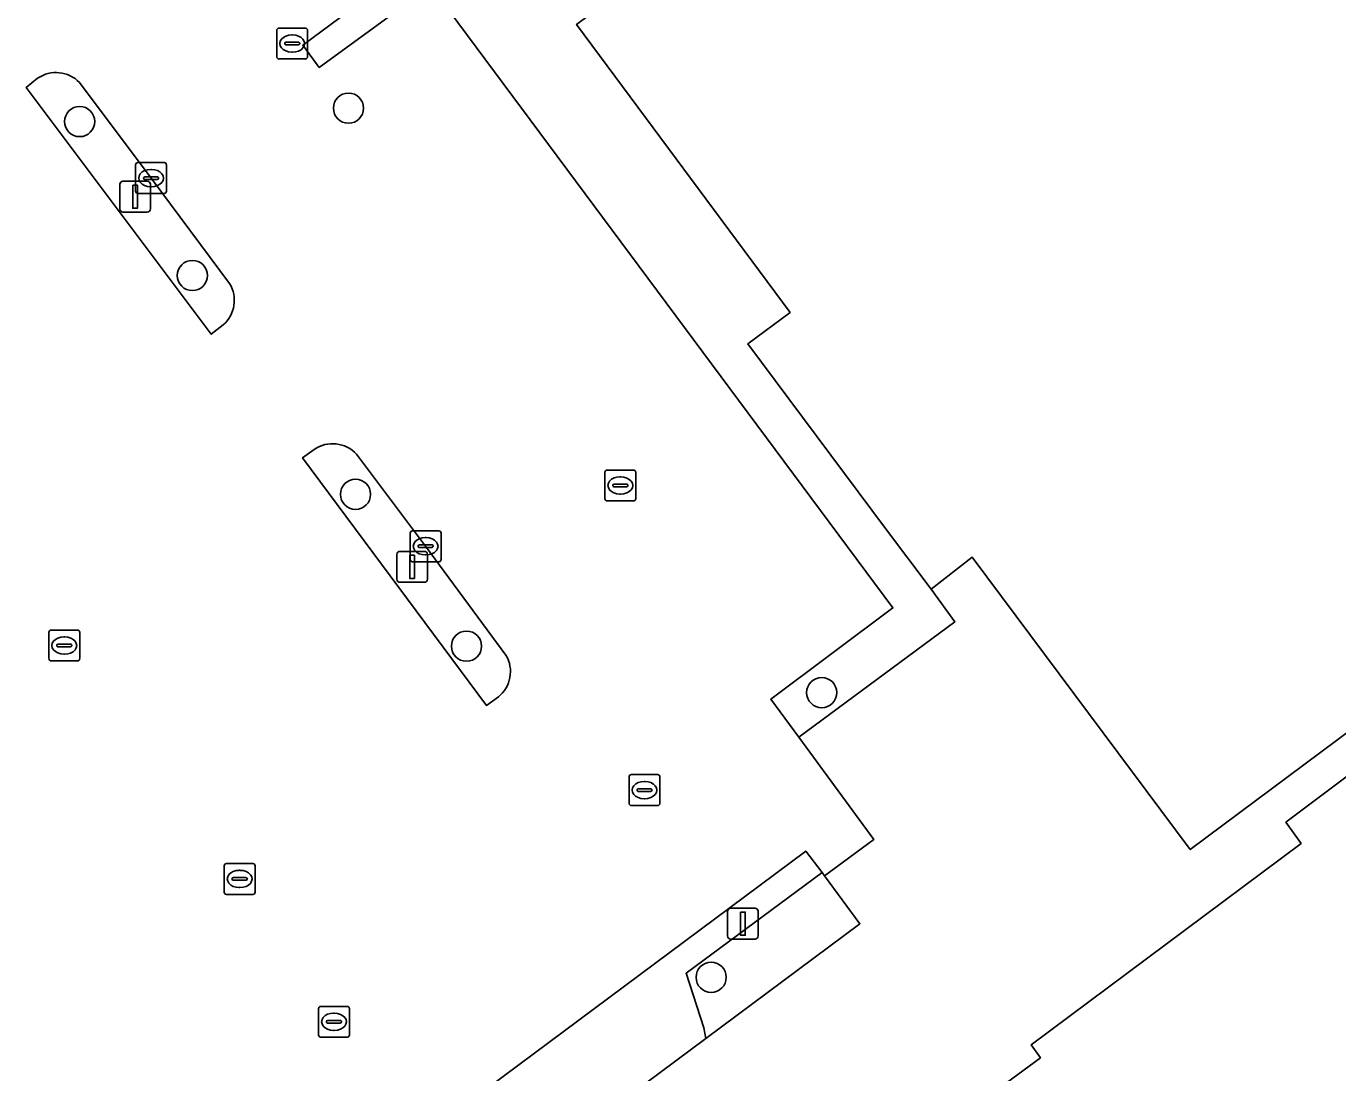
# Model space of a CAD drawing. Extents: x 160663 to 161506, y 382245 to 383291.
# Drawn here: x 161201.1 to 161243.57, y 382615.08 to 382648.97 of the extents above; entities that cross this region are included whole.
import ezdxf

# ---------------------------------------------------------------- set-up
doc = ezdxf.new("R2010")
doc.units = 0
for name, color, linetype in [('IMGEO_Boom', 7, 'Continuous'), ('IMGEO_Groenvoorziening', 7, 'Continuous'), ('IMGEO_Kolk', 7, 'Continuous'), ('IMGEO_Lichtmast', 7, 'Continuous'), ('IMGEO_Pand', 7, 'Continuous'), ('IMGEO_Parkeervlak_open', 7, 'Continuous'), ('IMGEO_Voetpad_open', 7, 'Continuous')]:
    doc.layers.add(name, color=color, linetype=linetype)

msp = doc.modelspace()

# ---------------------------------------------------------------- linework, layer by layer
at = {"layer": 'IMGEO_Boom'}
for centre in [(161211.532, 382646.314), (161202.826, 382645.881), (161206.476, 382640.896), (161211.761, 382633.81), (161215.354, 382628.893), (161226.859, 382627.389), (161223.279, 382618.17)]:
    msp.add_circle(centre, 0.489, dxfattribs=at)
at = {"layer": 'IMGEO_Groenvoorziening'}
for points in [[(161265.679, 382681.484), (161259.639, 382681.111), (161249.065, 382673.234), (161243.677, 382672.487), (161244.61, 382671.104), (161234.224, 382663.365), (161229.957, 382663.107), (161210.053, 382648.353), (161210.587, 382647.633), (161214.197, 382650.277), (161229.164, 382630.131), (161225.212, 382627.179), (161226.116, 382625.944), (161231.168, 382629.677), (161230.398, 382630.741), (161228.922, 382632.698), (161224.468, 382638.688), (161225.833, 382639.701), (161218.919, 382649.028)], [(161201.466, 382647.284), (161201.096, 382646.986)], [(161207.684, 382640.638), (161205.139, 382644.051), (161202.82, 382647.149)], [(161201.096, 382646.986), (161207.086, 382638.995), (161207.479, 382639.294)], [(161210.421, 382635.266), (161210.046, 382634.993)], [(161210.046, 382634.993), (161216.001, 382626.974), (161216.388, 382627.253)], [(161216.633, 382628.601), (161214.032, 382632.127), (161211.795, 382635.11)]]:
    msp.add_lwpolyline(points, dxfattribs=at)
for points in [[(161217.398, 382607.436), (161215.25, 382610.339), (161223.103, 382616.185), (161223.046, 382616.53), (161222.468, 382618.299), (161226.871, 382621.559), (161226.339, 382622.257), (161208.215, 382608.758), (161208.697, 382608.107), (161209.17, 382608.457), (161210.54, 382604.436), (161211.687, 382604.934), (161212.913, 382605.183), (161214.164, 382605.171), (161214.33, 382605.134)], [(161228.097, 382619.903), (161226.951, 382621.454), (161226.871, 382621.559), (161222.468, 382618.299), (161223.046, 382616.53), (161223.103, 382616.185)]]:
    msp.add_lwpolyline(points, close=True, dxfattribs=at)
for centre, radius, start, end in [((161202.063, 382646.417), 1.052, 44.0314, 124.581), ((161206.766, 382640.09), 1.069, 311.8343, 30.8208), ((161211.017, 382634.388), 1.061, 42.8761, 124.169), ((161215.728, 382628.069), 1.05, 308.9626, 30.4352)]:
    msp.add_arc(centre, radius, start, end, dxfattribs=at)
at = {"layer": 'IMGEO_Kolk'}
for p, q in [((161209.209, 382647.981), (161209.209, 382648.833)), ((161209.284, 382648.907), (161210.136, 382648.907)), ((161210.21, 382648.833), (161210.21, 382647.981)), ((161209.468, 382648.401), (161209.468, 382648.413)), ((161209.511, 382648.45), (161209.909, 382648.45)), ((161209.697, 382648.687), (161209.722, 382648.687)), ((161209.952, 382648.413), (161209.952, 382648.401)), ((161209.906, 382648.364), (161209.508, 382648.364)), ((161209.72, 382648.127), (161209.695, 382648.127)), ((161210.136, 382647.907), (161209.284, 382647.907)), ((161204.638, 382643.625), (161204.638, 382644.477)), ((161204.713, 382644.551), (161205.565, 382644.551)), ((161205.126, 382644.331), (161205.151, 382644.331)), ((161205.639, 382644.477), (161205.639, 382643.625)), ((161204.897, 382644.045), (161204.897, 382644.057)), ((161205.335, 382644.008), (161204.937, 382644.008)), ((161204.94, 382644.094), (161205.338, 382644.094)), ((161205.149, 382643.771), (161205.124, 382643.771)), ((161205.381, 382644.057), (161205.381, 382644.045)), ((161205.565, 382643.551), (161204.713, 382643.551)), ((161219.837, 382633.671), (161219.837, 382634.523)), ((161219.912, 382634.597), (161220.764, 382634.597)), ((161220.838, 382634.523), (161220.838, 382633.671)), ((161220.096, 382634.091), (161220.096, 382634.103)), ((161220.534, 382634.054), (161220.136, 382634.054)), ((161220.139, 382634.14), (161220.537, 382634.14)), ((161220.325, 382634.377), (161220.35, 382634.377)), ((161220.58, 382634.103), (161220.58, 382634.091)), ((161220.764, 382633.597), (161219.912, 382633.597)), ((161220.348, 382633.817), (161220.323, 382633.817)), ((161213.531, 382631.701), (161213.531, 382632.553)), ((161213.606, 382632.627), (161214.458, 382632.627)), ((161214.019, 382632.407), (161214.044, 382632.407)), ((161214.532, 382632.553), (161214.532, 382631.701)), ((161213.79, 382632.121), (161213.79, 382632.133)), ((161214.228, 382632.084), (161213.83, 382632.084)), ((161213.833, 382632.17), (161214.231, 382632.17)), ((161214.042, 382631.847), (161214.017, 382631.847)), ((161214.274, 382632.133), (161214.274, 382632.121)), ((161214.458, 382631.627), (161213.606, 382631.627)), ((161201.828, 382628.488), (161201.828, 382629.34)), ((161201.903, 382629.414), (161202.755, 382629.414)), ((161202.829, 382629.34), (161202.829, 382628.488)), ((161202.087, 382628.908), (161202.087, 382628.92)), ((161202.525, 382628.871), (161202.127, 382628.871)), ((161202.13, 382628.957), (161202.528, 382628.957)), ((161202.316, 382629.194), (161202.341, 382629.194)), ((161202.571, 382628.92), (161202.571, 382628.908)), ((161202.339, 382628.634), (161202.314, 382628.634)), ((161202.755, 382628.414), (161201.903, 382628.414)), ((161220.619, 382623.806), (161220.619, 382624.658)), ((161220.694, 382624.732), (161221.546, 382624.732)), ((161221.62, 382624.658), (161221.62, 382623.806)), ((161220.878, 382624.226), (161220.878, 382624.238)), ((161221.316, 382624.189), (161220.918, 382624.189)), ((161220.921, 382624.275), (161221.319, 382624.275)), ((161221.107, 382624.512), (161221.132, 382624.512)), ((161221.362, 382624.238), (161221.362, 382624.226)), ((161221.13, 382623.952), (161221.105, 382623.952)), ((161221.546, 382623.732), (161220.694, 382623.732)), ((161207.508, 382620.928), (161207.508, 382621.78)), ((161207.583, 382621.854), (161208.435, 382621.854)), ((161208.509, 382621.78), (161208.509, 382620.928)), ((161207.767, 382621.348), (161207.767, 382621.36)), ((161208.205, 382621.311), (161207.807, 382621.311)), ((161207.81, 382621.397), (161208.208, 382621.397)), ((161207.996, 382621.634), (161208.021, 382621.634)), ((161208.251, 382621.36), (161208.251, 382621.348)), ((161208.435, 382620.854), (161207.583, 382620.854)), ((161208.019, 382621.074), (161207.994, 382621.074)), ((161210.563, 382616.303), (161210.563, 382617.155)), ((161210.638, 382617.229), (161211.49, 382617.229)), ((161211.051, 382617.009), (161211.076, 382617.009)), ((161211.564, 382617.155), (161211.564, 382616.303)), ((161210.822, 382616.723), (161210.822, 382616.735)), ((161211.26, 382616.686), (161210.862, 382616.686)), ((161210.865, 382616.772), (161211.263, 382616.772)), ((161211.306, 382616.735), (161211.306, 382616.723)), ((161211.49, 382616.229), (161210.638, 382616.229)), ((161211.074, 382616.449), (161211.049, 382616.449))]:
    msp.add_line(p, q, dxfattribs=at)
for points in [[(161209.209, 382647.981), (161209.209, 382648.833)], [(161209.284, 382648.907), (161210.136, 382648.907)], [(161210.21, 382648.833), (161210.21, 382647.981)], [(161210.136, 382647.907), (161209.284, 382647.907)], [(161204.638, 382643.625), (161204.638, 382644.477)], [(161204.713, 382644.551), (161205.565, 382644.551)], [(161205.639, 382644.477), (161205.639, 382643.625)], [(161205.565, 382643.551), (161204.713, 382643.551)], [(161219.837, 382633.671), (161219.837, 382634.523)], [(161219.912, 382634.597), (161220.764, 382634.597)], [(161220.838, 382634.523), (161220.838, 382633.671)], [(161220.764, 382633.597), (161219.912, 382633.597)], [(161213.531, 382631.701), (161213.531, 382632.553)], [(161213.606, 382632.627), (161214.458, 382632.627)], [(161214.532, 382632.553), (161214.532, 382631.701)], [(161214.458, 382631.627), (161213.606, 382631.627)], [(161201.828, 382628.488), (161201.828, 382629.34)], [(161201.903, 382629.414), (161202.755, 382629.414)], [(161202.829, 382629.34), (161202.829, 382628.488)], [(161202.755, 382628.414), (161201.903, 382628.414)], [(161220.619, 382623.806), (161220.619, 382624.658)], [(161220.694, 382624.732), (161221.546, 382624.732)], [(161221.62, 382624.658), (161221.62, 382623.806)], [(161221.546, 382623.732), (161220.694, 382623.732)], [(161207.508, 382620.928), (161207.508, 382621.78)], [(161207.583, 382621.854), (161208.435, 382621.854)], [(161208.509, 382621.78), (161208.509, 382620.928)], [(161208.435, 382620.854), (161207.583, 382620.854)], [(161210.563, 382616.303), (161210.563, 382617.155)], [(161210.638, 382617.229), (161211.49, 382617.229)], [(161211.564, 382617.155), (161211.564, 382616.303)], [(161211.49, 382616.229), (161210.638, 382616.229)]]:
    msp.add_lwpolyline(points, dxfattribs=at)
for centre, radius, start, end in [((161209.286, 382648.831), 0.0765, 91.552, 178.448), ((161209.286, 382648.831), 0.0765, 91.552, 178.448), ((161210.134, 382648.831), 0.0765, 1.552, 88.448), ((161210.134, 382648.831), 0.0765, 1.552, 88.448), ((161209.508, 382648.41), 0.0403, 85.8775, 175.7526), ((161209.505, 382648.4), 0.0366, 178.938, 274.7102), ((161209.909, 382648.407), 0.043, 264.8664, 352.4533), ((161209.913, 382648.412), 0.0386, 1.7309, 96.639), ((161209.286, 382647.983), 0.0765, 181.552, 268.448), ((161209.286, 382647.983), 0.0765, 181.552, 268.448), ((161210.134, 382647.983), 0.0765, 271.552, 358.448), ((161210.134, 382647.983), 0.0765, 271.552, 358.448), ((161204.715, 382644.475), 0.0765, 91.552, 178.448), ((161204.715, 382644.475), 0.0765, 91.552, 178.448), ((161205.563, 382644.475), 0.0765, 1.552, 88.448), ((161205.563, 382644.475), 0.0765, 1.552, 88.448), ((161204.937, 382644.054), 0.0403, 85.8775, 175.7526), ((161204.934, 382644.044), 0.0366, 178.938, 274.7102), ((161205.338, 382644.051), 0.043, 264.8664, 352.4533), ((161205.342, 382644.056), 0.0386, 1.7309, 96.639), ((161204.715, 382643.627), 0.0765, 181.552, 268.448), ((161204.715, 382643.627), 0.0765, 181.552, 268.448), ((161205.563, 382643.627), 0.0765, 271.552, 358.448), ((161205.563, 382643.627), 0.0765, 271.552, 358.448), ((161219.914, 382634.521), 0.0765, 91.552, 178.448), ((161219.914, 382634.521), 0.0765, 91.552, 178.448), ((161220.762, 382634.521), 0.0765, 1.552, 88.448), ((161220.762, 382634.521), 0.0765, 1.552, 88.448), ((161220.136, 382634.1), 0.0403, 85.8775, 175.7526), ((161220.133, 382634.09), 0.0366, 178.938, 274.7102), ((161220.537, 382634.097), 0.043, 264.8664, 352.4533), ((161220.541, 382634.102), 0.0386, 1.7309, 96.639), ((161219.914, 382633.673), 0.0765, 181.552, 268.448), ((161219.914, 382633.673), 0.0765, 181.552, 268.448), ((161220.762, 382633.673), 0.0765, 271.552, 358.448), ((161220.762, 382633.673), 0.0765, 271.552, 358.448), ((161213.608, 382632.551), 0.0765, 91.552, 178.448), ((161213.608, 382632.551), 0.0765, 91.552, 178.448), ((161214.456, 382632.551), 0.0765, 1.552, 88.448), ((161214.456, 382632.551), 0.0765, 1.552, 88.448), ((161213.83, 382632.13), 0.0403, 85.8775, 175.7526), ((161213.827, 382632.12), 0.0366, 178.938, 274.7102), ((161214.231, 382632.127), 0.043, 264.8664, 352.4533), ((161214.235, 382632.132), 0.0386, 1.7309, 96.639), ((161213.608, 382631.703), 0.0765, 181.552, 268.448), ((161213.608, 382631.703), 0.0765, 181.552, 268.448), ((161214.456, 382631.703), 0.0765, 271.552, 358.448), ((161214.456, 382631.703), 0.0765, 271.552, 358.448), ((161201.905, 382629.338), 0.0765, 91.552, 178.448), ((161201.905, 382629.338), 0.0765, 91.552, 178.448), ((161202.753, 382629.338), 0.0765, 1.552, 88.448), ((161202.753, 382629.338), 0.0765, 1.552, 88.448), ((161202.127, 382628.917), 0.0403, 85.8775, 175.7526), ((161202.124, 382628.907), 0.0366, 178.938, 274.7102), ((161202.528, 382628.914), 0.043, 264.8664, 352.4533), ((161202.532, 382628.919), 0.0386, 1.7309, 96.639), ((161201.905, 382628.49), 0.0765, 181.552, 268.448), ((161201.905, 382628.49), 0.0765, 181.552, 268.448), ((161202.753, 382628.49), 0.0765, 271.552, 358.448), ((161202.753, 382628.49), 0.0765, 271.552, 358.448), ((161220.696, 382624.656), 0.0765, 91.552, 178.448), ((161220.696, 382624.656), 0.0765, 91.552, 178.448), ((161221.544, 382624.656), 0.0765, 1.552, 88.448), ((161221.544, 382624.656), 0.0765, 1.552, 88.448), ((161220.918, 382624.235), 0.0403, 85.8775, 175.7526), ((161220.915, 382624.225), 0.0366, 178.938, 274.7102), ((161221.319, 382624.232), 0.043, 264.8664, 352.4533), ((161221.323, 382624.237), 0.0386, 1.7309, 96.639), ((161220.696, 382623.808), 0.0765, 181.552, 268.448), ((161220.696, 382623.808), 0.0765, 181.552, 268.448), ((161221.544, 382623.808), 0.0765, 271.552, 358.448), ((161221.544, 382623.808), 0.0765, 271.552, 358.448), ((161207.585, 382621.778), 0.0765, 91.552, 178.448), ((161207.585, 382621.778), 0.0765, 91.552, 178.448), ((161208.433, 382621.778), 0.0765, 1.552, 88.448), ((161208.433, 382621.778), 0.0765, 1.552, 88.448), ((161207.807, 382621.357), 0.0403, 85.8775, 175.7526), ((161207.804, 382621.347), 0.0366, 178.938, 274.7102), ((161208.208, 382621.354), 0.043, 264.8664, 352.4533), ((161208.212, 382621.359), 0.0386, 1.7309, 96.639), ((161207.585, 382620.93), 0.0765, 181.552, 268.448), ((161207.585, 382620.93), 0.0765, 181.552, 268.448), ((161208.433, 382620.93), 0.0765, 271.552, 358.448), ((161208.433, 382620.93), 0.0765, 271.552, 358.448), ((161210.64, 382617.153), 0.0765, 91.552, 178.448), ((161210.64, 382617.153), 0.0765, 91.552, 178.448), ((161211.488, 382617.153), 0.0765, 1.552, 88.448), ((161211.488, 382617.153), 0.0765, 1.552, 88.448), ((161210.862, 382616.732), 0.0403, 85.8775, 175.7526), ((161210.859, 382616.722), 0.0366, 178.938, 274.7102), ((161211.263, 382616.729), 0.043, 264.8664, 352.4533), ((161211.267, 382616.734), 0.0386, 1.7309, 96.639), ((161210.64, 382616.305), 0.0765, 181.552, 268.448), ((161210.64, 382616.305), 0.0765, 181.552, 268.448), ((161211.488, 382616.305), 0.0765, 271.552, 358.448), ((161211.488, 382616.305), 0.0765, 271.552, 358.448)]:
    msp.add_arc(centre, radius, start, end, dxfattribs=at)
for centre, major_axis, ratio, start_param, end_param in [((161209.696, 382648.407), (-0.387, 0.002), 0.722429, 4.712389, 7.853982), ((161209.721, 382648.407), (-0.39, 0.002), 0.717154, 1.570796, 4.712389), ((161205.125, 382644.051), (-0.387, 0.002), 0.722429, 4.712389, 7.853982), ((161205.15, 382644.051), (-0.39, 0.002), 0.717154, 1.570796, 4.712389), ((161220.324, 382634.097), (-0.387, 0.002), 0.722429, 4.712389, 7.853982), ((161220.349, 382634.097), (-0.39, 0.002), 0.717154, 1.570796, 4.712389), ((161214.018, 382632.127), (-0.387, 0.002), 0.722429, 4.712389, 7.853982), ((161214.043, 382632.127), (-0.39, 0.002), 0.717154, 1.570796, 4.712389), ((161202.315, 382628.914), (-0.387, 0.002), 0.722429, 4.712389, 7.853982), ((161202.34, 382628.914), (-0.39, 0.002), 0.717154, 1.570796, 4.712389), ((161221.106, 382624.232), (-0.387, 0.002), 0.722429, 4.712389, 7.853982), ((161221.131, 382624.232), (-0.39, 0.002), 0.717154, 1.570796, 4.712389), ((161207.995, 382621.354), (-0.387, 0.002), 0.722429, 4.712389, 7.853982), ((161208.02, 382621.354), (-0.39, 0.002), 0.717154, 1.570796, 4.712389), ((161211.05, 382616.729), (-0.387, 0.002), 0.722429, 4.712389, 7.853982), ((161211.075, 382616.729), (-0.39, 0.002), 0.717154, 1.570796, 4.712389)]:
    msp.add_ellipse(centre, major_axis=major_axis, ratio=ratio, start_param=start_param, end_param=end_param, dxfattribs=at)
at = {"layer": 'IMGEO_Lichtmast'}
for p, q in [((161204.127, 382643.05), (161204.127, 382643.85)), ((161204.127, 382643.85), (161204.127, 382643.05)), ((161204.227, 382643.95), (161205.017, 382643.95)), ((161205.017, 382643.95), (161204.227, 382643.95)), ((161205.117, 382643.85), (161205.117, 382643.05)), ((161205.117, 382643.05), (161205.117, 382643.85)), ((161205.017, 382642.95), (161204.227, 382642.95)), ((161204.227, 382642.95), (161205.017, 382642.95)), ((161213.099, 382631.062), (161213.099, 382631.862)), ((161213.099, 382631.862), (161213.099, 382631.062)), ((161213.199, 382631.962), (161213.989, 382631.962)), ((161213.989, 382631.962), (161213.199, 382631.962)), ((161214.089, 382631.862), (161214.089, 382631.062)), ((161214.089, 382631.062), (161214.089, 382631.862)), ((161213.989, 382630.962), (161213.199, 382630.962)), ((161213.199, 382630.962), (161213.989, 382630.962)), ((161223.911, 382620.408), (161224.701, 382620.408)), ((161224.701, 382620.408), (161223.911, 382620.408)), ((161223.811, 382619.508), (161223.811, 382620.308)), ((161223.811, 382620.308), (161223.811, 382619.508)), ((161224.801, 382620.308), (161224.801, 382619.508)), ((161224.801, 382619.508), (161224.801, 382620.308)), ((161224.701, 382619.408), (161223.911, 382619.408)), ((161223.911, 382619.408), (161224.701, 382619.408))]:
    msp.add_line(p, q, dxfattribs=at)
for points in [[(161204.547, 382643.825), (161204.697, 382643.825), (161204.697, 382643.075), (161204.547, 382643.075), (161204.547, 382643.825)], [(161213.519, 382631.837), (161213.669, 382631.837), (161213.669, 382631.087), (161213.519, 382631.087), (161213.519, 382631.837)], [(161224.231, 382620.283), (161224.381, 382620.283), (161224.381, 382619.533), (161224.231, 382619.533), (161224.231, 382620.283)]]:
    msp.add_lwpolyline(points, dxfattribs=at)
for centre, start, end in [((161204.227, 382643.85), 90, 180), ((161204.227, 382643.85), 90, 180), ((161205.017, 382643.85), 0, 90), ((161205.017, 382643.85), 360, 90), ((161204.227, 382643.05), 180, 270), ((161204.227, 382643.05), 180, 270), ((161205.017, 382643.05), 270, 0), ((161205.017, 382643.05), 270, 0), ((161213.199, 382631.862), 90, 180), ((161213.199, 382631.862), 90, 180), ((161213.989, 382631.862), 0, 90), ((161213.989, 382631.862), 360, 90), ((161213.199, 382631.062), 180, 270), ((161213.199, 382631.062), 180, 270), ((161213.989, 382631.062), 270, 0), ((161213.989, 382631.062), 270, 0), ((161223.911, 382620.308), 90, 180), ((161223.911, 382620.308), 90, 180), ((161224.701, 382620.308), 0, 90), ((161224.701, 382620.308), 360, 90), ((161223.911, 382619.508), 180, 270), ((161223.911, 382619.508), 180, 270), ((161224.701, 382619.508), 270, 0), ((161224.701, 382619.508), 270, 0)]:
    msp.add_arc(centre, 0.1, start, end, dxfattribs=at)
at = {"layer": 'IMGEO_Pand'}
for points in [[(161259.484, 382679.231), (161238.971, 382663.951), (161238.684, 382663.737), (161218.919, 382649.028), (161225.833, 382639.701), (161224.468, 382638.688), (161228.922, 382632.698), (161230.398, 382630.741), (161231.733, 382631.774), (161238.796, 382622.303), (161247.259, 382628.613)], [(161266.821, 382611.298), (161263.442, 382615.849), (161267.001, 382618.504), (161265.146, 382620.992), (161263.862, 382620.056), (161259.705, 382625.661), (161257.248, 382628.983), (161261.93, 382632.492), (161259.614, 382635.579), (161258.821, 382634.985), (161252.686, 382630.382), (161254.409, 382628.087), (161250.139, 382624.992), (161250.053, 382624.929), (161247.065, 382622.745), (161244.995, 382625.53), (161241.895, 382623.193), (161242.385, 382622.505), (161233.64, 382615.981), (161233.944, 382615.564), (161231.175, 382613.527)]]:
    msp.add_lwpolyline(points, dxfattribs=at)
at = {"layer": 'IMGEO_Parkeervlak_open'}
for points in [[(161214.197, 382650.277), (161210.587, 382647.633), (161210.053, 382648.353), (161229.957, 382663.107), (161234.224, 382663.365), (161244.61, 382671.104), (161243.677, 382672.487), (161249.065, 382673.234), (161259.639, 382681.111), (161265.679, 382681.484)], [(161208.215, 382608.758), (161226.339, 382622.257), (161226.871, 382621.559), (161226.951, 382621.454), (161228.546, 382622.627), (161226.116, 382625.944), (161225.212, 382627.179), (161229.164, 382630.131), (161214.197, 382650.277)], [(161207.479, 382639.294), (161207.086, 382638.995), (161201.096, 382646.986), (161201.466, 382647.284)], [(161202.82, 382647.149), (161205.139, 382644.051)], [(161205.139, 382644.051), (161207.684, 382640.638)], [(161216.388, 382627.253), (161216.001, 382626.974), (161210.046, 382634.993), (161210.421, 382635.266)], [(161211.795, 382635.11), (161214.032, 382632.127), (161216.633, 382628.601)]]:
    msp.add_lwpolyline(points, dxfattribs=at)
for centre, radius, start, end in [((161202.063, 382646.417), 1.052, 44.0314, 124.581), ((161206.766, 382640.09), 1.069, 311.8343, 30.8208), ((161211.017, 382634.388), 1.061, 42.8761, 124.169), ((161215.728, 382628.069), 1.05, 308.9626, 30.4352)]:
    msp.add_arc(centre, radius, start, end, dxfattribs=at)
at = {"layer": 'IMGEO_Voetpad_open'}
for points in [[(161275.84, 382643.611), (161272.675, 382647.921), (161272.324, 382647.66), (161272.086, 382647.12), (161257.752, 382636.435), (161253.566, 382633.315), (161247.259, 382628.613), (161238.796, 382622.303), (161231.733, 382631.774), (161230.398, 382630.741), (161231.168, 382629.677), (161226.116, 382625.944), (161228.546, 382622.627), (161226.951, 382621.454), (161228.097, 382619.903), (161223.103, 382616.185), (161215.25, 382610.339)], [(161231.175, 382613.527), (161233.944, 382615.564), (161233.64, 382615.981), (161242.385, 382622.505), (161241.895, 382623.193), (161244.995, 382625.53), (161247.065, 382622.745), (161250.053, 382624.929), (161250.139, 382624.992), (161254.409, 382628.087), (161252.686, 382630.382), (161258.821, 382634.985), (161259.614, 382635.579), (161261.93, 382632.492), (161257.248, 382628.983), (161259.705, 382625.661), (161263.862, 382620.056), (161265.146, 382620.992), (161267.001, 382618.504), (161263.442, 382615.849), (161266.821, 382611.298)]]:
    msp.add_lwpolyline(points, dxfattribs=at)

doc.saveas('drawing.dxf')
